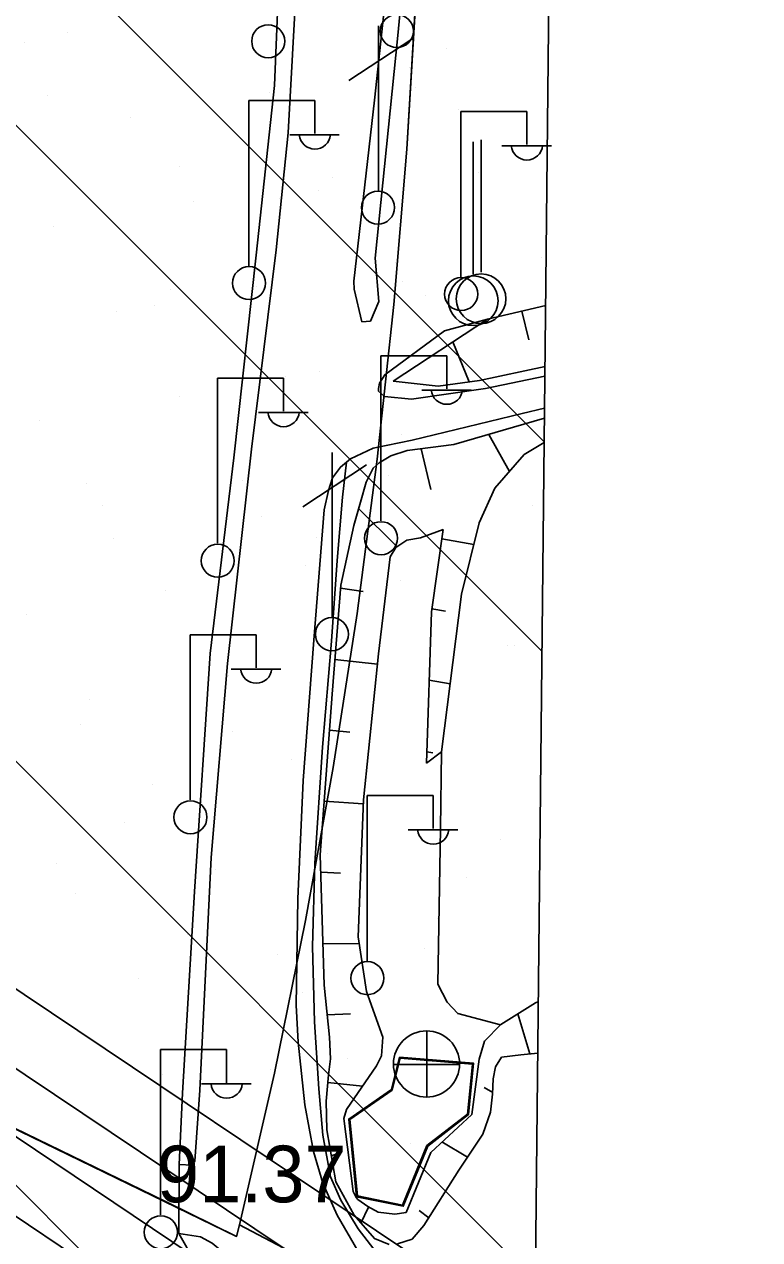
# Model space of a CAD drawing. Extents: x 417995 to 421451, y 4454518 to 4458015.
# Drawn here: x 421217.5 to 421295.4, y 4455504.2 to 4455632.9 of the extents above; entities that cross this region are included whole.
import ezdxf

# ---------------------------------------------------------------- set-up
doc = ezdxf.new("R2010")
doc.units = 0
for name, color, linetype in [('ADAKENARI', 7, 'Continuous'), ('B_Kapi', 7, 'Continuous'), ('Default', 7, 'Continuous'), ('Hid_Sudeposu', 7, 'Continuous'), ('KALDIRIM_FAT', 7, 'Continuous'), ('PAFTALAMA', 7, 'Continuous'), ('PL_AYA_BOLGE_PARKI', 7, 'Continuous'), ('PL_AYA_PARK_DINLENME', 7, 'Continuous'), ('PL_TA_K_DERE', 7, 'Continuous'), ('S_Bayrak_Diregi', 7, 'Continuous'), ('S_Elektrik_Diregi', 7, 'Continuous'), ('S_Rogar_Kapagi', 7, 'Continuous'), ('S_Telefon_Diregi', 7, 'Continuous'), ('Sev_Sevalti', 7, 'Continuous'), ('Sev_Sevustu', 7, 'Continuous'), ('Sev_Tarama', 7, 'Continuous'), ('Sinir_itirazli_Mulkiyet', 7, 'Continuous'), ('Sinir_Tel_bir_taraf', 7, 'Continuous'), ('SN_TR_SIVILASMA', 7, 'Continuous'), ('TR_PARKALANI', 7, 'Continuous'), ('Y_Lejant', 7, 'Continuous'), ('Y_Yol_Kotu', 7, 'Continuous'), ('Yol_Kaldirim_kenari_bordurtasi', 7, 'Continuous'), ('Yol_Sose', 7, 'Continuous')]:
    doc.layers.add(name, color=color, linetype=linetype)

# ---------------------------------------------------------------- blocks, each defined once
blk = doc.blocks.new('POINT_DISPLAY')
at = {"layer": 'Default'}
blk.add_line((0, 0), (0, 0), dxfattribs=at)

msp = doc.modelspace()

# ---------------------------------------------------------------- linework, layer by layer
at = {"layer": 'ADAKENARI'}
for p, q in [((421258.01, 4455619.7), (421258.99, 4455636.16)), ((421256.64, 4455603.26), (421258.01, 4455619.7)), ((421254.88, 4455586.87), (421256.64, 4455603.26)), ((421252.74, 4455570.52), (421254.88, 4455586.87)), ((421250.21, 4455554.22), (421252.74, 4455570.52)), ((421271.57, 4455493.92), (421160.43, 4455568.39)), ((421247.29, 4455537.99), (421250.21, 4455554.22)), ((421247.89, 4455485.71), (421157.75, 4455546.12)), ((421243.98, 4455521.84), (421247.29, 4455537.99)), ((421240.3, 4455505.76), (421243.98, 4455521.84))]:
    msp.add_line(p, q, dxfattribs=at)
msp.add_lwpolyline([(421164.79, 4455541.08), (421239.98, 4455504.54), (421240.3, 4455505.76), (421271.52, 4455489.32)], dxfattribs=at)
at = {"layer": 'B_Kapi'}
msp.add_lwpolyline([(421233.86, 4455504.87), (421233.89, 4455512.18)], dxfattribs=at)
at = {"layer": 'Hid_Sudeposu'}
for points in [[(421257.23, 4455523.54), (421265.07, 4455522.89), (421264.52, 4455517.45), (421260.23, 4455514.11), (421257.62, 4455507.75), (421252.68, 4455508.75), (421251.86, 4455516.97), (421256.37, 4455520.1)], [(421257.31, 4455523.44), (421264.96, 4455522.8), (421264.43, 4455517.51), (421260.14, 4455514.17), (421257.56, 4455507.87), (421252.78, 4455508.83), (421251.96, 4455516.92), (421256.45, 4455520.04)]]:
    msp.add_lwpolyline(points, close=True, dxfattribs=at)
at = {"layer": 'KALDIRIM_FAT'}
for p, q in [((421271.44, 4455485.57), (421018.73, 4455654.92)), ((421268.1, 4455480.59), (421015.39, 4455649.94))]:
    msp.add_line(p, q, dxfattribs=at)
at = {"layer": 'PAFTALAMA'}
msp.add_line((421266.41, 4454999.4), (421295.36, 4457775.52), dxfattribs=at)
at = {"layer": 'PL_AYA_BOLGE_PARKI'}
msp.add_line((421271.52, 4455489.32), (421283.96, 4456682.26), dxfattribs=at)
msp.add_lwpolyline([(421216.89, 4455920.89), (421236.23, 4455848.47), (421240.3, 4455832.49), (421243.98, 4455816.42), (421247.29, 4455800.26), (421250.21, 4455784.03), (421252.74, 4455767.74), (421254.89, 4455751.39), (421256.64, 4455734.99), (421258.01, 4455718.56), (421258.99, 4455702.09), (421259.58, 4455685.61), (421259.77, 4455669.13), (421259.58, 4455652.64), (421258.99, 4455636.16), (421258.01, 4455619.7), (421256.64, 4455603.26), (421254.88, 4455586.87), (421252.74, 4455570.52), (421250.21, 4455554.22), (421247.29, 4455537.99), (421243.98, 4455521.84), (421240.3, 4455505.76), (421271.52, 4455489.32)], dxfattribs=at)
at = {"layer": 'PL_AYA_PARK_DINLENME'}
for points in [[(421258.01, 4455718.56), (421258.99, 4455702.09), (421259.58, 4455685.61), (421259.77, 4455669.13), (421259.58, 4455652.64), (421258.99, 4455636.16), (421258.01, 4455619.7), (421256.64, 4455603.26), (421254.88, 4455586.87), (421252.74, 4455570.52), (421250.21, 4455554.22), (421247.29, 4455537.99), (421243.98, 4455521.84), (421240.3, 4455505.76), (421239.98, 4455504.54)], [(421239.98, 4455504.54), (421232.37, 4455508.27), (421180.89, 4455533.26)]]:
    msp.add_lwpolyline(points, dxfattribs=at)
at = {"layer": 'PL_TA_K_DERE'}
msp.add_line((421247.89, 4455485.71), (421166.5, 4455540.25), dxfattribs=at)
at = {"layer": 'S_Bayrak_Diregi'}
for p, q in [((421265.86, 4455606.67), (421265.86, 4455620.67)), ((421265.03, 4455606.46), (421265.03, 4455620.46))]:
    msp.add_line(p, q, dxfattribs=at)
for centre in [(421265.86, 4455603.85), (421265.04, 4455603.64)]:
    msp.add_circle(centre, 2.63, dxfattribs=at)
at = {"layer": 'S_Elektrik_Diregi'}
for p, q in [((421241.27, 4455607.35), (421241.27, 4455624.85)), ((421241.27, 4455624.85), (421248.27, 4455624.85)), ((421248.27, 4455621.35), (421248.27, 4455624.85)), ((421263.72, 4455606.18), (421263.72, 4455623.68)), ((421263.72, 4455623.68), (421270.72, 4455623.68)), ((421270.72, 4455620.18), (421270.72, 4455623.68)), ((421245.61, 4455621.21), (421250.86, 4455621.21)), ((421268.06, 4455620.04), (421273.31, 4455620.04)), ((421255.24, 4455580.32), (421255.24, 4455597.82)), ((421255.24, 4455597.82), (421262.24, 4455597.82)), ((421262.24, 4455594.32), (421262.24, 4455597.82)), ((421237.96, 4455577.95), (421237.96, 4455595.45)), ((421237.96, 4455595.45), (421244.96, 4455595.45)), ((421244.96, 4455591.95), (421244.96, 4455595.45)), ((421259.58, 4455594.18), (421264.83, 4455594.18)), ((421242.3, 4455591.81), (421247.55, 4455591.81)), ((421235.06, 4455550.77), (421235.06, 4455568.27)), ((421235.06, 4455568.27), (421242.06, 4455568.27)), ((421242.06, 4455564.77), (421242.06, 4455568.27)), ((421239.4, 4455564.63), (421244.65, 4455564.63)), ((421253.8, 4455533.74), (421253.8, 4455551.24)), ((421253.8, 4455551.24), (421260.8, 4455551.24)), ((421260.8, 4455547.74), (421260.8, 4455551.24)), ((421258.14, 4455547.6), (421263.39, 4455547.6)), ((421231.93, 4455506.83), (421231.93, 4455524.33)), ((421231.93, 4455524.33), (421238.93, 4455524.33)), ((421238.93, 4455520.83), (421238.93, 4455524.33)), ((421236.27, 4455520.69), (421241.52, 4455520.69))]:
    msp.add_line(p, q, dxfattribs=at)
for centre in [(421256.95, 4455632.2), (421243.33, 4455631.12), (421241.3, 4455605.51), (421263.76, 4455604.35), (421255.28, 4455578.49), (421237.99, 4455576.11), (421235.1, 4455548.94), (421253.83, 4455531.9), (421231.96, 4455504.99)]:
    msp.add_circle(centre, 1.75, dxfattribs=at)
for centre in [(421248.27, 4455621.36), (421270.72, 4455620.2), (421262.24, 4455594.33), (421244.96, 4455591.96), (421242.06, 4455564.79), (421260.8, 4455547.75), (421238.93, 4455520.84)]:
    msp.add_arc(centre, 1.66, 184.8384, 355.1464, dxfattribs=at)
at = {"layer": 'S_Rogar_Kapagi'}
for p, q in [((421260.14, 4455519.28), (421260.14, 4455526.28)), ((421256.57, 4455522.74), (421263.57, 4455522.74))]:
    msp.add_line(p, q, dxfattribs=at)
msp.add_circle((421260.09, 4455522.81), 3.5, dxfattribs=at)
at = {"layer": 'S_Telefon_Diregi'}
for p, q in [((421254.99, 4455615.25), (421254.99, 4455632.75)), ((421251.87, 4455626.97), (421258.63, 4455631.42)), ((421250.1, 4455570.08), (421250.1, 4455587.58)), ((421246.99, 4455581.81), (421253.74, 4455586.25))]:
    msp.add_line(p, q, dxfattribs=at)
for centre in [(421254.95, 4455613.5), (421250.07, 4455568.33)]:
    msp.add_circle(centre, 1.75, dxfattribs=at)
at = {"layer": 'Sev_Sevalti'}
for points in [[(421272.64, 4455596.67), (421265.7, 4455595.2), (421261.34, 4455594.58), (421256.56, 4455595.11)], [(421272.55, 4455588.62), (421270.44, 4455587.36), (421267.34, 4455583.8)], [(421267.34, 4455583.8), (421265.65, 4455580.11), (421263.78, 4455572.58), (421261.67, 4455555.85), (421260.08, 4455554.67)], [(421271.94, 4455529.41), (421271.63, 4455529.27), (421267.96, 4455527), (421266.24, 4455525.22), (421265.65, 4455523.32), (421264.88, 4455517.45), (421260.53, 4455513.45), (421257.92, 4455507.07), (421256.74, 4455506.89), (421254.98, 4455507.13), (421253.87, 4455507.7), (421252.83, 4455508.47), (421252.64, 4455508.67), (421252.32, 4455509.32), (421251.34, 4455517.02), (421251.63, 4455517.98), (421254.79, 4455522.62), (421255.34, 4455523.66), (421255.46, 4455525.66), (421253.75, 4455530.49), (421252.84, 4455536.29), (421253.41, 4455550.8), (421255.01, 4455566.26), (421256.23, 4455576.53), (421256.83, 4455577.49), (421258.02, 4455578.29), (421259.46, 4455578.54), (421261.86, 4455579.43)]]:
    msp.add_lwpolyline(points, dxfattribs=at)
at = {"layer": 'Sev_Sevustu'}
for points in [[(421256.56, 4455595.11), (421266.54, 4455601.7), (421272.71, 4455603.13)], [(421262.97, 4455588.41), (421272.58, 4455591.2)], [(421256.13, 4455503.69), (421254.57, 4455504.33), (421252.44, 4455506.79), (421250.49, 4455510.34), (421249.54, 4455515.84), (421249.48, 4455518.87), (421249.71, 4455521.66), (421249.93, 4455523.37), (421249.83, 4455525.65), (421249.27, 4455531.15), (421248.84, 4455544.96), (421250.1, 4455561.96), (421251.01, 4455573.52), (421252.39, 4455579.85), (421253.09, 4455582.31), (421253.7, 4455584.44), (421254.46, 4455585.91), (421255.09, 4455586.48), (421256.32, 4455587.22), (421258.03, 4455587.77), (421262.97, 4455588.41)], [(421261.86, 4455579.43), (421260.61, 4455570.7), (421260.08, 4455554.67)], [(421271.88, 4455523.95), (421270.09, 4455523.79), (421268.03, 4455523.52), (421267.41, 4455522.52), (421267.14, 4455521.23), (421267.09, 4455519.6), (421266.85, 4455517.7), (421266.04, 4455515.37), (421263.52, 4455511.56), (421259.79, 4455505.69), (421258.56, 4455504.25), (421257.01, 4455503.76)]]:
    msp.add_lwpolyline(points, dxfattribs=at)
at = {"layer": 'Sev_Tarama'}
for p, q in [((421270.19, 4455602.55), (421270.93, 4455599.51)), ((421262.87, 4455599.28), (421264.62, 4455595.04)), ((421266.68, 4455589.49), (421268.87, 4455585.56)), ((421259.54, 4455587.97), (421260.56, 4455583.65)), ((421252.9, 4455581.63), (421256.99, 4455577.59)), ((421261.72, 4455578.44), (421265.09, 4455577.84)), ((421250.99, 4455573.21), (421253.37, 4455572.84)), ((421260.65, 4455571), (421262.09, 4455570.76)), ((421250.39, 4455565.65), (421254.9, 4455565.16)), ((421260.37, 4455563.44), (421262.58, 4455563.07)), ((421249.81, 4455558.15), (421251.97, 4455557.95)), ((421260.12, 4455555.88), (421260.77, 4455555.77)), ((421249.26, 4455550.63), (421253.4, 4455550.36)), ((421248.9, 4455543.11), (421251, 4455543.01)), ((421249.13, 4455535.54), (421252.95, 4455535.56)), ((421249.59, 4455528), (421252.06, 4455528.13)), ((421271.02, 4455523.87), (421269.75, 4455528.11)), ((421249.64, 4455520.85), (421253.33, 4455520.47)), ((421267.1, 4455519.8), (421266.21, 4455520.31)), ((421264.42, 4455512.93), (421261.72, 4455514.55)), ((421250.02, 4455513.09), (421250.89, 4455513.41)), ((421253.15, 4455505.96), (421253.96, 4455507.66)), ((421260.32, 4455506.53), (421259.32, 4455507.29))]:
    msp.add_line(p, q, dxfattribs=at)
at = {"layer": 'Sinir_itirazli_Mulkiyet'}
msp.add_lwpolyline([(421267.91, 4455526.94), (421263.39, 4455528.15), (421262.29, 4455529.34), (421261.29, 4455531.27), (421261.57, 4455547.75), (421261.67, 4455555.85)], dxfattribs=at)
at = {"layer": 'Sinir_Tel_bir_taraf'}
for points in [[(421233.89, 4455512.18), (421234.24, 4455519.72), (421235.53, 4455541.09), (421237.18, 4455566.28), (421239.7, 4455587), (421242.05, 4455608.45), (421243.99, 4455626.42), (421244.59, 4455641.08), (421245.05, 4455657.33), (421245.99, 4455676.07), (421246.12, 4455686.56)], [(421255.04, 4455603.56), (421254.64, 4455608.16), (421257.05, 4455631.74), (421258.95, 4455651.74), (421259.76, 4455652.31)], [(421272.71, 4455603.13), (421266.54, 4455601.7)], [(421266.54, 4455601.7), (421261.98, 4455600.47)], [(421235.58, 4455501.83), (421233.86, 4455504.87)]]:
    msp.add_lwpolyline(points, dxfattribs=at)
at = {"layer": 'SN_TR_SIVILASMA'}
for p, q in [((421272.55, 4455588.71), (420264.03, 4456597.24)), ((421272.32, 4455566.5), (420257.91, 4456580.91)), ((421271.63, 4455499.84), (420239.54, 4456531.93)), ((421271.16, 4455455.4), (420227.3, 4456499.27))]:
    msp.add_line(p, q, dxfattribs=at)
at = {"layer": 'Y_Lejant'}
msp.add_lwpolyline([(419168.18, 4457798.01), (421295.36, 4457775.52), (421266.41, 4454999.4), (419138.44, 4455021.89)], close=True, dxfattribs=at)
at = {"layer": 'Yol_Kaldirim_kenari_bordurtasi'}
msp.add_lwpolyline([(421271.45, 4455482.91), (421270.7, 4455484.14), (421266.33, 4455489.82), (421261.52, 4455495.49), (421255.73, 4455501.65), (421252.86, 4455505.36), (421251.02, 4455508.39), (421249.92, 4455510.87), (421249.12, 4455515.28), (421248.68, 4455520.18), (421248.22, 4455527.29), (421248.03, 4455535.25), (421248.27, 4455544.09), (421249.07, 4455556.37), (421250.02, 4455567.58), (421250.62, 4455576.13), (421251.21, 4455582.84), (421251.62, 4455586.55)], dxfattribs=at)
at = {"layer": 'Yol_Sose'}
for points in [[(421246.12, 4455686.56), (421247.65, 4455686), (421247.86, 4455685.63), (421247.11, 4455669.53), (421246.96, 4455651.64), (421246.35, 4455638.06), (421245.43, 4455621.44), (421244.18, 4455609.03), (421241.56, 4455587.92), (421239.02, 4455565.24), (421237.28, 4455544.69), (421236.08, 4455520.04), (421235.57, 4455512.52), (421235.27, 4455512.08), (421233.89, 4455512.18)], [(421253.23, 4455601.39), (421252.43, 4455604.85), (421252.39, 4455605.72), (421254.57, 4455624.89), (421256.84, 4455646.01), (421257.97, 4455657.79), (421259.71, 4455676.95), (421260.36, 4455684.57), (421260.52, 4455685.04), (421260.85, 4455685.37), (421261.41, 4455685.63), (421262.13, 4455685.85)], [(421253.23, 4455601.39), (421254.16, 4455601.49), (421255.04, 4455603.56)], [(421261.98, 4455600.47), (421255.67, 4455595.8), (421255.11, 4455594.9), (421255.02, 4455594.36), (421255.01, 4455594.08), (421255.63, 4455593.5)], [(421255.63, 4455593.5), (421258.51, 4455593.22), (421266.32, 4455594.36), (421272.63, 4455595.67)], [(421254.46, 4455588.04), (421258.56, 4455588.88), (421270.23, 4455591.7), (421272.59, 4455592.27)], [(421271.41, 4455479.37), (421269.95, 4455481.87), (421265.42, 4455488.15), (421261.24, 4455492.85), (421256.66, 4455498.29), (421252.82, 4455503.02), (421250.62, 4455506.8), (421249.13, 4455510.17), (421248.12, 4455513.54), (421247.21, 4455518.48), (421246.51, 4455525.12), (421246.28, 4455529.05), (421246.46, 4455540.29), (421247.03, 4455552.83), (421248.16, 4455567.69), (421249.27, 4455581.51), (421249.72, 4455583.53), (421250.14, 4455584.89), (421250.97, 4455586.03), (421252.06, 4455586.9), (421254.46, 4455588.04)], [(421233.86, 4455504.87), (421236.17, 4455504.51), (421237.41, 4455503.82), (421243.53, 4455498.74), (421247.68, 4455495.18), (421253.21, 4455489.19), (421260.49, 4455481.26), (421264.61, 4455475.98), (421268.47, 4455469.98), (421271.26, 4455464.56)]]:
    msp.add_lwpolyline(points, dxfattribs=at)

# ---------------------------------------------------------------- block references
at = {"layer": 'TR_PARKALANI', "xscale": 0.1, "yscale": 0.10000000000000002}
for p in [(421217.56, 4455630.98), (421222.07, 4455632.07), (421262.22, 4455630.4), (421258.28, 4455628.3), (421258.97, 4455626.23), (421220, 4455625.42), (421243.51, 4455625.69), (421263.47, 4455623.91), (421228.73, 4455623.09), (421233.9, 4455617.89), (421250.17, 4455616.71), (421265.63, 4455617.25), (421244.5, 4455614.43), (421248.67, 4455615.29), (421235.4, 4455614.11), (421220.62, 4455611.5), (421256.83, 4455607.73), (421272.29, 4455608.27), (421242.06, 4455605.13), (421257.52, 4455605.66), (421233.01, 4455604.79), (421259.99, 4455604.21), (421231.3, 4455603.12), (421227.28, 4455602.52), (421248.72, 4455596.15), (421264.18, 4455596.68), (421245.2, 4455595.59), (421233.94, 4455593.54), (421266.18, 4455594.56), (421219.17, 4455590.94), (421257.39, 4455589.44), (421270.84, 4455587.7), (421240.6, 4455584.56), (421256.07, 4455585.1), (421224.12, 4455584.27), (421225.83, 4455581.96), (421242.59, 4455580.82), (421271.29, 4455581.91), (421226.95, 4455578.5), (421248.46, 4455578.59), (421247.27, 4455575.58), (421262.73, 4455576.12), (421232.49, 4455572.98), (421257.29, 4455574.04), (421217.72, 4455570.37), (421268.69, 4455567.14), (421269.39, 4455567.14), (421239.15, 4455564), (421253.05, 4455564.82), (421254.62, 4455564.53), (421224.38, 4455561.39), (421223.48, 4455558.8), (421239.57, 4455558.07), (421238.25, 4455556.2), (421245.81, 4455555.02), (421261.28, 4455555.55), (421231.04, 4455552.41), (421228.08, 4455548.43), (421267.94, 4455546.57), (421249.58, 4455545.12), (421220.88, 4455544.03), (421237.7, 4455543.43), (421253.16, 4455543.97), (421264.35, 4455542.52), (421222.93, 4455540.83), (421261.25, 4455538.21), (421234.78, 4455536.5), (421244.36, 4455534.45), (421259.83, 4455534.99), (421229.59, 4455531.85), (421246.97, 4455530.35), (421266.49, 4455526.01), (421236.25, 4455522.87), (421251.71, 4455523.4), (421260.87, 4455522.82), (421232.18, 4455521.73), (421243.53, 4455522.24), (421252.36, 4455517.69), (421258.37, 4455514.42), (421258.27, 4455508.05)]:
    msp.add_blockref('POINT_DISPLAY', p, dxfattribs=at)

# ---------------------------------------------------------------- texts
at = {"layer": 'Y_Yol_Kotu'}
msp.add_text('91.37', height=6, dxfattribs=at).set_placement((421231.55, 4455508.16))

doc.saveas('drawing.dxf')
